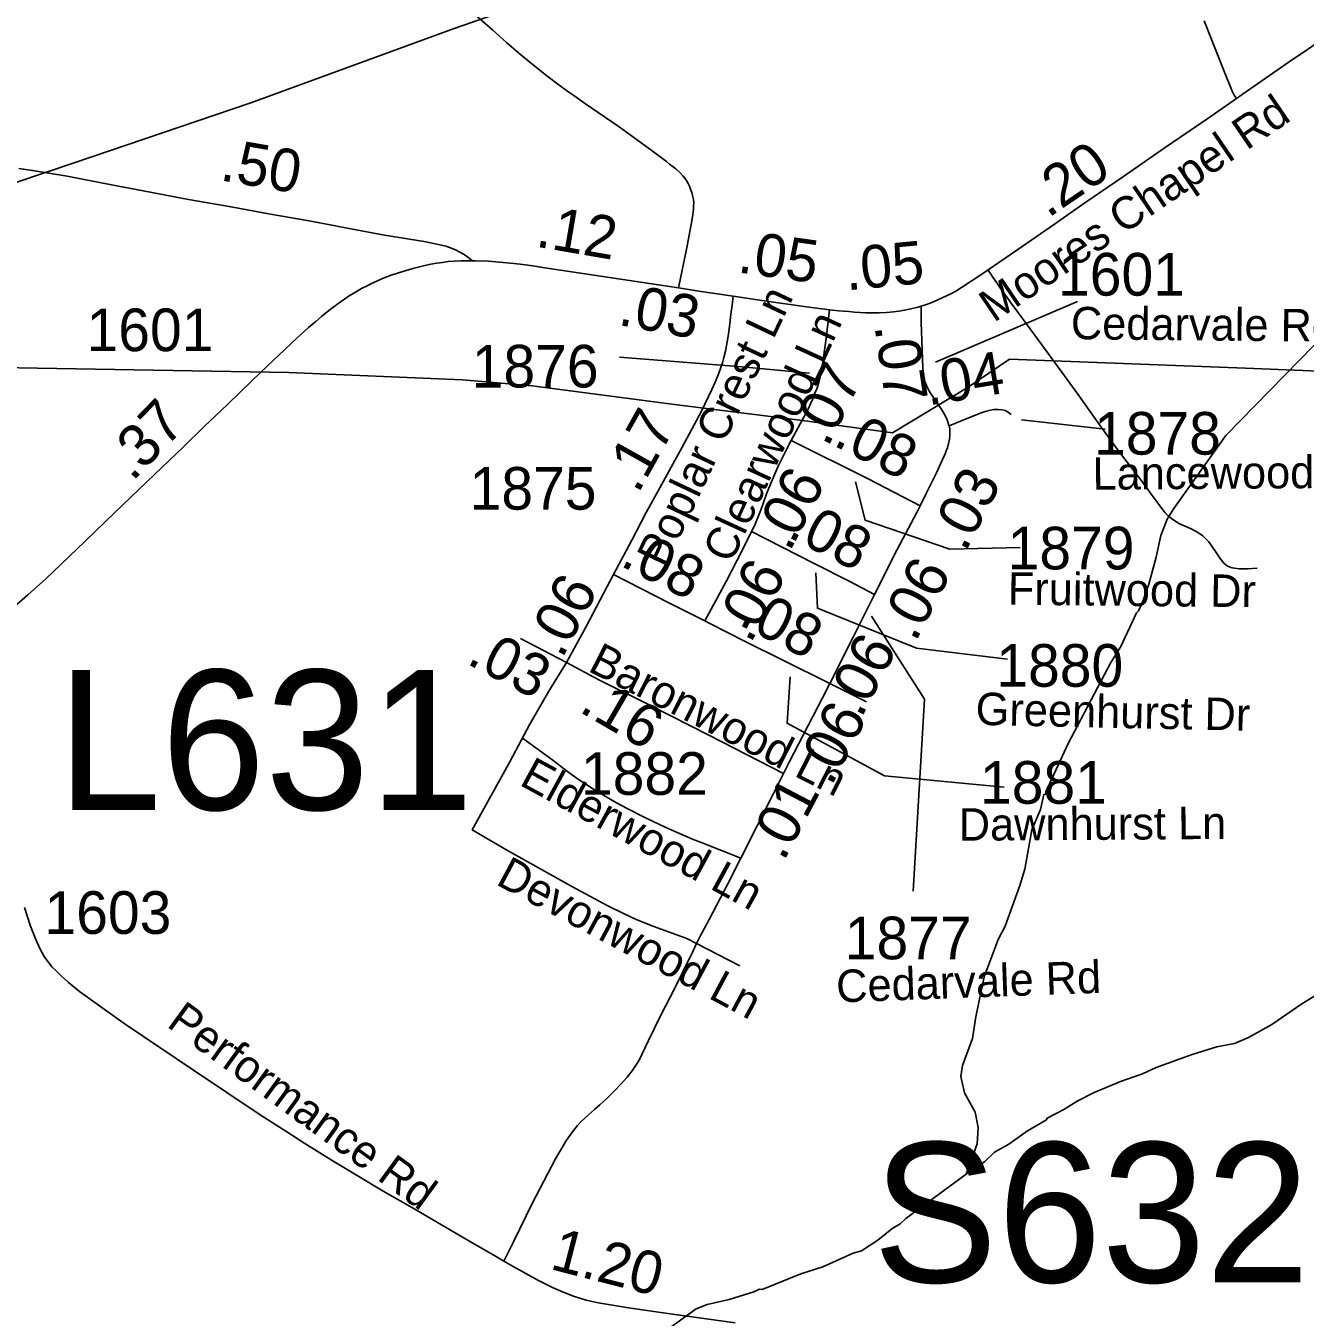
# Model space of a CAD drawing. Extents: x 1383679 to 1536984, y 460658 to 651027.
# Drawn here: x 1404363 to 1408112, y 554708 to 558492 of the extents above; entities that cross this region are included whole.
import ezdxf

# ---------------------------------------------------------------- set-up
doc = ezdxf.new("R2010")
doc.units = 0
for name, color, linetype in [('Exist Hydrographic Misc Water Feature', 7, 'Continuous'), ('Exist Road Non-System Type 51', 7, 'Continuous'), ('Exist Road Non-System Type 51 Label', 7, 'Continuous'), ('Exist Road Primary Interstate Structure Cantilever Sign Number Label', 7, 'Continuous'), ('Exist Road Primary Interstate Structure Ovrhead Sign Number Label', 7, 'Continuous'), ('Exist Road Secondary Mileage Hundredths English Label', 7, 'Continuous'), ('Exist Road Secondary Type 51 Attributed', 7, 'Continuous'), ('Exist Road Secondary Type 51 Label', 7, 'Continuous'), ('Exist Road Secondary Type 51 Number Label', 7, 'Continuous'), ('Exist Utilities Electrical Transmission Line', 7, 'Continuous')]:
    doc.layers.add(name, color=color, linetype=linetype)

msp = doc.modelspace()

# ---------------------------------------------------------------- linework, layer by layer
at = {"layer": 'Exist Hydrographic Misc Water Feature'}
for points in [[(1407118.1, 555126.3), (1407131.3, 555160.5), (1407150.5, 555216), (1407153.6, 555263.9), (1407144.6, 555308.1), (1407113.9, 555364.8), (1407103, 555413), (1407107.7, 555444.9), (1407137.5, 555524.2), (1407147, 555587.9), (1407171.7, 555705.3), (1407212.1, 555814.3), (1407233, 555853.8), (1407275.7, 555972.7), (1407290.8, 556020.4), (1407311.4, 556135.8), (1407336.7, 556195.2), (1407345.8, 556239), (1407351.8, 556240.8), (1407351.9, 556246.8), (1407417.1, 556389.2), (1407542.5, 556626.2), (1407571.6, 556673.5), (1407617.9, 556772.3), (1407624, 556778.2), (1407634.5, 556800), (1407653.7, 556855.5), (1407675.6, 556934.9), (1407689, 556998.6), (1407708.1, 557046.1), (1407726.8, 557077.7), (1407879.7, 557292), (1408137.7, 557555.8)], [(1407118.1, 555126.3), (1407173.3, 555163.5), (1407202, 555190.8), (1407243.8, 555214.5), (1407298, 555253.6), (1407353.8, 555285.6), (1407356.3, 555291.1), (1407404.8, 555316), (1407443.5, 555341.1), (1407494, 555365.9), (1407570.7, 555398), (1407635.3, 555420.5), (1407675.7, 555439.5), (1407780.6, 555477.1), (1407853.1, 555499.4), (1407905.3, 555510.1), (1407945.7, 555527.2), (1408014.6, 555565.6), (1408102, 555625.5), (1408183.1, 555675.5)], [(1407118.1, 555126.3), (1406941.5, 554997), (1406925.2, 554981.4), (1406900.8, 554966), (1406860.1, 554933), (1406811.4, 554902.1), (1406787.2, 554894.7), (1406698.3, 554854.8), (1406633.8, 554834.3), (1406520.7, 554789), (1406512.7, 554789.2), (1406496.6, 554781.5), (1406424, 554759.3), (1406359.8, 554744.8), (1406327.5, 554731.6), (1406213.6, 554650.3)]]:
    msp.add_lwpolyline(points, dxfattribs=at)
at = {"layer": 'Exist Road Non-System Type 51'}
for p, q in [((1406458.4, 556052.6), (1406553.3, 556240.4)), ((1406454.8, 555737.1), (1406328.3, 555802.8))]:
    msp.add_line(p, q, dxfattribs=at)
for points in [[(1407971.1, 556903.1), (1407943.4, 556900.9), (1407919.1, 556900.8), (1407897.7, 556903.8), (1407884.9, 556908.8), (1407875.2, 556915.7), (1407865, 556928.2), (1407849.1, 556951.6), (1407829.6, 556979.9), (1407810.8, 556998.7), (1407792.8, 557010), (1407776.4, 557018.9), (1407742.2, 557034.2), (1407720.7, 557048), (1407709.5, 557057.2), (1407701, 557066), (1407658.8, 557123.1), (1407627.5, 557165.3), (1407570.3, 557240), (1407517.3, 557312.3), (1407445.8, 557412.6), (1407398.9, 557477.8), (1407329.2, 557572.1), (1407283.6, 557634.8), (1407250.5, 557679.8), (1407219.9, 557722), (1407208.5, 557739.1), (1407196.5, 557756.2), (1407183.1, 557776.4)], [(1406328.3, 555802.8), (1406300, 555817.5), (1406203, 555852.7), (1406151.2, 555873.5), (1406114, 555890.5), (1406066, 555914.5), (1405964.7, 555968.5), (1405774.6, 556075.6), (1405694.2, 556122.2), (1405671.1, 556136.3), (1405726.2, 556236.3), (1405781.8, 556337.6), (1405839.5, 556445.7), (1405895.5, 556542.8), (1405946.8, 556626.2)], [(1405817.9, 556404.6), (1405906.7, 556340.1), (1405947.3, 556308.5), (1405982.8, 556283.7), (1406004.2, 556269.6), (1406026.7, 556255.2), (1406065.9, 556231.7), (1406093.7, 556215.3), (1406125.1, 556198.9), (1406171.4, 556174.7), (1406202.7, 556159.7), (1406236.2, 556144.1), (1406271.1, 556127.8), (1406292.5, 556119.1), (1406316.7, 556108.4), (1406344.5, 556098.2), (1406458.4, 556052.6)], [(1406328.3, 555802.8), (1406336.9, 555820.8), (1406365.1, 555873.2), (1406419.9, 555977.7), (1406458.4, 556052.6)], [(1405763.2, 554872), (1405791.5, 554928.8), (1405847.9, 555042.7), (1405914.9, 555171.7), (1405947, 555226.1), (1405964.7, 555250.9), (1405979.5, 555269.4), (1405988.2, 555279.4), (1406001.8, 555291.5), (1406011.8, 555300.8), (1406029.6, 555316.4), (1406044.5, 555330), (1406066.6, 555349.9), (1406088, 555370.6), (1406106.5, 555390.5), (1406125.1, 555411.2), (1406140, 555429.7), (1406151.4, 555446.8), (1406160, 555461), (1406187.8, 555518.7), (1406222.7, 555590.6), (1406265.4, 555674), (1406288.5, 555719.6), (1406318, 555781.1), (1406328.3, 555802.8)]]:
    msp.add_lwpolyline(points, dxfattribs=at)
at = {"layer": 'Exist Road Secondary Type 51 Attributed'}
for p, q in [((1405812.6, 556696.7), (1405946.8, 556626.2)), ((1406719.3, 556565), (1406826, 556511.2)), ((1406583.3, 556301.2), (1406553.3, 556240.4))]:
    msp.add_line(p, q, dxfattribs=at)
for points in [[(1406275.3, 557724.3), (1406297.2, 557827.6), (1406302.1, 557852.1), (1406314.8, 557921.1), (1406317.6, 557939.6), (1406319.3, 557955.1), (1406319.7, 557964.4), (1406320.2, 557974.6), (1406319.2, 557983.7), (1406316.5, 557995.6), (1406314.4, 558003.7), (1406311.7, 558011.2), (1406307.3, 558022.2), (1406303.5, 558030.3), (1406298.7, 558039.4), (1406294.1, 558046), (1406288.2, 558053), (1406280, 558061.7), (1406267.2, 558072.9), (1406259.8, 558079), (1406249.5, 558087), (1406240.5, 558094.4), (1406197.9, 558126), (1406101.7, 558196), (1406000.4, 558265.7), (1405969.2, 558287.8), (1405953.9, 558298.1), (1405921.4, 558321.7), (1405893.3, 558342.9), (1405864.7, 558365.8), (1405835, 558390.3), (1405807.6, 558412.5), (1405771.6, 558443.4), (1405731.1, 558479.4), (1405686.6, 558518.7)], [(1407910.4, 558279.3), (1407904, 558289.5), (1407898.3, 558300.9), (1407894.8, 558308.3), (1407892, 558315.7), (1407877.7, 558352.2), (1407828.7, 558474.7), (1407821.9, 558492.4), (1407816.2, 558507.2)], [(1407910.4, 558279.3), (1407927.8, 558291.5), (1408017.1, 558354), (1408075, 558393.5), (1408108.9, 558416.6), (1408198.7, 558478.6)], [(1406986.2, 557670.6), (1406999.3, 557674.7), (1407016.4, 557681), (1407035.2, 557689), (1407050.6, 557695.8), (1407073.8, 557707.2), (1407088.2, 557715.2), (1407105.3, 557725.4), (1407164.6, 557764.2), (1407270.3, 557836.7), (1407377.3, 557911.4), (1407465.9, 557973.4), (1407576.5, 558048.6), (1407699.3, 558133.4), (1407824, 558219), (1407910.4, 558279.3)], [(1405671.8, 557803.6), (1405658.4, 557814), (1405647, 557822), (1405635, 557829.4), (1405621.9, 557836.3), (1405607.6, 557841.9), (1405593.9, 557846.5), (1405580.8, 557849.9), (1405562, 557853.9), (1405548.5, 557856.5), (1405529.7, 557859.9), (1405414.3, 557879.3), (1405278.7, 557904.6), (1405270.7, 557906.1), (1405186.9, 557921.4), (1405079.7, 557940.8), (1404958.3, 557962.5), (1404839.6, 557983), (1404706.3, 558009.1), (1404613.6, 558026.6), (1404483.4, 558051.4), (1404382.3, 558068.5), (1404342.1, 558074.5)], [(1404327.6, 556789), (1404368.2, 556824.6), (1404419.9, 556870.4), (1404535.8, 556981.3), (1404623.7, 557066), (1404693.7, 557133.4), (1404763.5, 557199.5), (1404823.9, 557257.6), (1404884.9, 557318), (1404953.3, 557383), (1405024.6, 557451.9), (1405070.8, 557495.8), (1405119.6, 557542.2), (1405143.4, 557564), (1405169, 557588), (1405191.1, 557608), (1405212.1, 557626.3), (1405229.1, 557640.2), (1405250.9, 557658.2), (1405269.6, 557672.1), (1405284.8, 557683.4), (1405296.6, 557691.3), (1405310.6, 557701.2), (1405328.9, 557712), (1405346.5, 557722.3), (1405362.9, 557730.6), (1405376.2, 557737.1), (1405393.3, 557745.1), (1405408.1, 557751.4), (1405433.8, 557761.6), (1405455, 557768.8), (1405477.6, 557775.6), (1405500.7, 557782.3), (1405524.4, 557788.4), (1405544.9, 557792.4), (1405566.2, 557796.7), (1405583.8, 557798.9), (1405600.9, 557801.2), (1405618, 557802.3), (1405639, 557803.2), (1405671.8, 557803.6)], [(1405671.8, 557803.6), (1405680.2, 557803.7), (1405719.1, 557802.4), (1405761.9, 557799.1), (1405783.2, 557796.9), (1405811.6, 557794), (1405848.3, 557788.7), (1405883.7, 557783.5), (1405949.4, 557773), (1406151.6, 557743.1), (1406275.3, 557724.3)], [(1406275.3, 557724.3), (1406334.6, 557715.2), (1406435.5, 557700)], [(1406435.5, 557700), (1406432.5, 557673.9), (1406429.1, 557647.6), (1406425.7, 557619.2), (1406422.8, 557596.4), (1406420, 557576.7), (1406416.1, 557555.4), (1406412.8, 557538.6), (1406408.3, 557520.1), (1406404.4, 557505.1), (1406400, 557491.4), (1406393.9, 557474.7), (1406383.7, 557449.9), (1406373.6, 557426.9), (1406342.4, 557363.3), (1406286.1, 557257.6), (1406220.6, 557138), (1406181.2, 557066), (1406138.3, 556985.3), (1406084.5, 556884.1)], [(1406435.5, 557700), (1406526.1, 557686.7), (1406650.5, 557668.6), (1406717.6, 557660.2)], [(1406717.6, 557660.2), (1406727.2, 557659), (1406744.9, 557657.3), (1406758.6, 557656.2), (1406774.7, 557654.8), (1406791.6, 557653.3), (1406808, 557652.2), (1406824.7, 557651.1), (1406845.9, 557651.4), (1406863.2, 557650.9), (1406884.8, 557652.1), (1406905.6, 557653.9), (1406921, 557656.2), (1406937.7, 557659.3), (1406956.4, 557662.5), (1406977.6, 557667.9), (1406986.2, 557670.6)], [(1406986.2, 557670.6), (1406986.7, 557641.1), (1406986.7, 557621.2), (1406987.3, 557598.4), (1406988.4, 557568.7), (1406990.6, 557516), (1406991.7, 557490.4), (1406993, 557475.3), (1406994.7, 557463.3), (1406996.8, 557452.2), (1407000.4, 557443.4), (1407005.5, 557431.4), (1407011.2, 557420.6), (1407015.8, 557413.2), (1407024.9, 557400.1), (1407038.6, 557379.6), (1407047.2, 557366.5), (1407056.9, 557350.2), (1407062, 557339.7), (1407065.2, 557331.3), (1407068.2, 557321.4), (1407068.6, 557319.9)], [(1406717.6, 557660.2), (1406710.8, 557601.8), (1406707.8, 557575.9), (1406704.6, 557548.8), (1406702.8, 557535.1), (1406700.6, 557519.7), (1406697.7, 557502.6), (1406695.4, 557486.7), (1406691.4, 557467.3), (1406686.3, 557446.8), (1406680.6, 557428.6), (1406675.5, 557415.5), (1406669.2, 557399.5), (1406662.4, 557384.1), (1406653.2, 557365.3), (1406632.2, 557325.4), (1406605.7, 557277.1)], [(1407068.6, 557319.9), (1407107, 557335.7), (1407147.5, 557352.2), (1407162.9, 557357.9), (1407174.3, 557361.9), (1407185.7, 557365.3), (1407199.9, 557367.6), (1407212.5, 557368.2), (1407223.9, 557367), (1407232.9, 557364.5), (1407242, 557360.5), (1407250, 557353.6)], [(1407068.6, 557319.9), (1407070.3, 557311), (1407071, 557301.2), (1407071, 557291), (1407069.8, 557281.3), (1407067.1, 557267.9), (1407063.7, 557255.9), (1407060.1, 557247.1), (1407056.7, 557238), (1407049.3, 557221.4), (1407031.2, 557182.4), (1407001, 557121.4), (1406983.6, 557085.8)], [(1406605.7, 557277.1), (1406591.9, 557251.1), (1406567.7, 557201.8), (1406547.8, 557155.6), (1406535.7, 557125.7), (1406526.4, 557101.1), (1406521.2, 557086.4), (1406513.9, 557066), (1406498, 557027.3), (1406489.4, 557010.2)], [(1406605.7, 557277.1), (1406831.8, 557164.2), (1406983.6, 557085.8)], [(1406983.6, 557085.8), (1406974, 557066), (1406916.5, 556957.6), (1406850.1, 556825.5)], [(1406489.4, 557010.2), (1406462.9, 556956.8), (1406414.7, 556863.6), (1406352.4, 556748)], [(1406489.4, 557010.2), (1406671.1, 556917.9), (1406777.9, 556864), (1406850.1, 556825.5)], [(1406084.5, 556884.1), (1406066.1, 556849.5), (1406003.7, 556730.3), (1405946.9, 556626.3), (1405946.8, 556626.2)], [(1406084.5, 556884.1), (1406247, 556801.6), (1406352.4, 556748)], [(1406850.1, 556825.5), (1406787.8, 556700.8), (1406719.3, 556565)], [(1406352.4, 556748), (1406368.8, 556739.7), (1406469.3, 556689.3), (1406581.6, 556633), (1406719.1, 556565.1), (1406719.3, 556565)], [(1405946.8, 556626.2), (1406042.3, 556575.8), (1406193.3, 556500.4), (1406366.4, 556412.4), (1406583.3, 556301.2)], [(1406719.3, 556565), (1406697, 556520.9), (1406599.5, 556334), (1406583.3, 556301.2)], [(1404358.8, 555907.8), (1404376.8, 555853.1), (1404391.7, 555814.7), (1404405, 555786), (1404416.8, 555764.7), (1404421.3, 555757.8), (1404427.8, 555749.3), (1404439.3, 555734.8), (1404451.3, 555722.4), (1404465.7, 555708.9), (1404487.6, 555688.9), (1404520.1, 555662.4), (1404572, 555624.5), (1404654.1, 555566.8), (1404854.4, 555431.6), (1405049.8, 555300.8), (1405127.6, 555250.5), (1405180.1, 555216.5), (1405260.6, 555166.6), (1405328.6, 555125.8), (1405410.3, 555077.2), (1405503, 555023.8), (1405581.2, 554977.7), (1405661.1, 554931.2), (1405738.8, 554886.4), (1405763.2, 554872), (1405790.9, 554855.7), (1405865, 554815.1), (1405906.5, 554794.6), (1405928.7, 554784.3), (1405950.5, 554775.8), (1405967.6, 554769.4), (1405986.5, 554763.4), (1406004.8, 554757.8), (1406022.8, 554753.1), (1406040.3, 554749.3), (1406081.8, 554742.5), (1406129.4, 554734.7), (1406251.1, 554717.3), (1406441.1, 554690.5)]]:
    msp.add_lwpolyline(points, dxfattribs=at)
at = {"layer": 'Exist Road Secondary Type 51 Number Label'}
for points in [[(1407028.7, 557506.9), (1407445.3, 557684.9)], [(1406659, 557474.2), (1406462.5, 557492.9), (1406102.1, 557521)], [(1407280.9, 557337.5), (1407526.1, 557310.7)], [(1406794.7, 557155.7), (1406822.8, 557043.3), (1407070.9, 556958.9), (1407276.8, 556963.6)], [(1406677.7, 556888.7), (1406682.4, 556785.6), (1406972.6, 556668.6), (1407239.3, 556635.8)], [(1406841.5, 556762.2), (1406996, 556518.7), (1406963.2, 555956.6)], [(1406602.9, 556584.2), (1406593.5, 556448.4), (1406879, 556293.9), (1407230, 556261.1)]]:
    msp.add_lwpolyline(points, dxfattribs=at)
at = {"layer": 'Exist Utilities Electrical Transmission Line'}
for points in [[(1408693.2, 559557.3), (1407978.9, 559309.6), (1407455.5, 559124.6), (1406860, 558922.9), (1406159.6, 558673.1), (1405618.4, 558484.5), (1405022.5, 558266.5), (1404501.3, 558089.6), (1404245.8, 558004.1), (1404157.4, 557975.6), (1403836.3, 557799), (1403602.1, 557675), (1403119.6, 557639.3), (1402603.5, 557591.5), (1401591.3, 557518.4), (1401052.1, 557471.6), (1400859.7, 557457.7)], [(1408631.4, 557461), (1407937.6, 557489.1), (1407246, 557515.3), (1407124.5, 557433.3), (1406902.3, 557299.1), (1406638.9, 557335.6), (1406263.5, 557382.4), (1405846.4, 557437.6), (1405642.6, 557455.3), (1405133, 557476.1), (1404397.1, 557489), (1403693.3, 557501.3), (1403117, 557515.2), (1402843.8, 557512.4), (1402573.4, 557502), (1402154.8, 557480.6), (1401817.8, 557439.8), (1401354.4, 557379.3), (1401079.6, 557347), (1400885, 557322.9)]]:
    msp.add_lwpolyline(points, dxfattribs=at)

# ---------------------------------------------------------------- texts
at = {"layer": 'Exist Road Non-System Type 51 Label'}
for s, rotation, p in [('Elderwood Ln', 331.4376, (1405805.9, 556269.1)), ('Devonwood Ln', 331.8828, (1405737, 555977.4))]:
    msp.add_text(s, height=95, rotation=rotation, dxfattribs=at).set_placement(p)
at = {"layer": 'Exist Road Primary Interstate Structure Cantilever Sign Number Label'}
msp.add_text('L631', height=410.1, dxfattribs=at).set_placement((1404454.3, 556194.5))
at = {"layer": 'Exist Road Primary Interstate Structure Ovrhead Sign Number Label'}
msp.add_text('S632', height=410.1, dxfattribs=at).set_placement((1406844.7, 554809.6))
at = {"layer": 'Exist Road Secondary Mileage Hundredths English Label'}
for s, rotation, p in [('.50', 350.2555, (1404928.6, 558040.1)), ('.20', 34.3478, (1407358.2, 557927.4)), ('.12', 350.2229, (1405854, 557845.8)), ('.05', 351.967, (1406445.7, 557770.2)), ('.05', 5.5013, (1406768.2, 557716.9)), ('.03', 349.5969, (1406095.5, 557616.3)), ('.07', 278.3085, (1406849.5, 557612.7)), ('.04', 9.4702, (1407007.1, 557379)), ('.07', 63.3608, (1406712.7, 557254.2)), ('.37', 45.8342, (1404674.9, 557154.4)), ('.17', 60.7287, (1406156.6, 557118.4)), ('.08', 332.9548, (1406725.2, 557264.5)), ('.06', 62.4796, (1406600.8, 556947.7)), ('.03', 62.4796, (1407116.1, 556947.3)), ('.08', 332.9548, (1406591.5, 556996.9)), ('.08', 332.9548, (1406101, 556911.9)), ('.06', 62.4796, (1406486.3, 556678.7)), ('.06', 62.4796, (1406969.5, 556683.5)), ('.06', 62.4796, (1405934, 556634.8)), ('.08', 332.9548, (1406447.5, 556739.5)), ('.03', 332.2781, (1405650.9, 556624.7)), ('.06', 62.4796, (1406810.6, 556460.4)), ('.16', 329.7738, (1405980.4, 556484.1)), ('.06', 62.4796, (1406723.1, 556261)), ('.01', 62.2814, (1406583.6, 556040.7)), ('1.20', 345.5783, (1405895.7, 554849.4))]:
    msp.add_text(s, height=125, rotation=rotation, dxfattribs=at).set_placement(p)
at = {"layer": 'Exist Road Secondary Type 51 Label'}
for s, rotation, p in [('Moores Chapel Rd', 34.2502, (1407199.5, 557621.2)), ('Poplar Crest Ln', 64.6792, (1406236.3, 556900.8)), ('Cedarvale Rd', 359.4421, (1407425.2, 557574)), ('Clearwood Ln', 65.3375, (1406430, 556913.4)), ('Lancewood Pl', 0.415, (1407489.3, 557132.7)), ('Fruitwood Dr', 359.3956, (1407240.3, 556796)), ('Baronwood Ln', 333.0419, (1406006.7, 556602.9)), ('Greenhurst Dr', 358.7526, (1407145.6, 556443.7)), ('Dawnhurst Ln', 0.3796, (1407097.1, 556104)), ('Cedarvale Rd', 2.0994, (1406739.3, 555629.8)), ('Performance Rd', 323.9621, (1404772.3, 555561.4))]:
    msp.add_text(s, height=95, rotation=rotation, dxfattribs=at).set_placement(p)
at = {"layer": 'Exist Road Secondary Type 51 Number Label'}
for s, p in [('1601', (1407387.9, 557701.7)), ('1601', (1404540.6, 557538.9)), ('1876', (1405669.5, 557432.3)), ('1878', (1407493.3, 557235.6)), ('1875', (1405663.3, 557074.3)), ('1879', (1407240, 556899.2)), ('1880', (1407207, 556555.3)), ('1882', (1405989.7, 556238.5)), ('1881', (1407159.1, 556212.4)), ('1603', (1404417.3, 555830.9)), ('1877', (1406762.8, 555756.5))]:
    msp.add_text(s, height=125, dxfattribs=at).set_placement(p)

doc.saveas('drawing.dxf')
